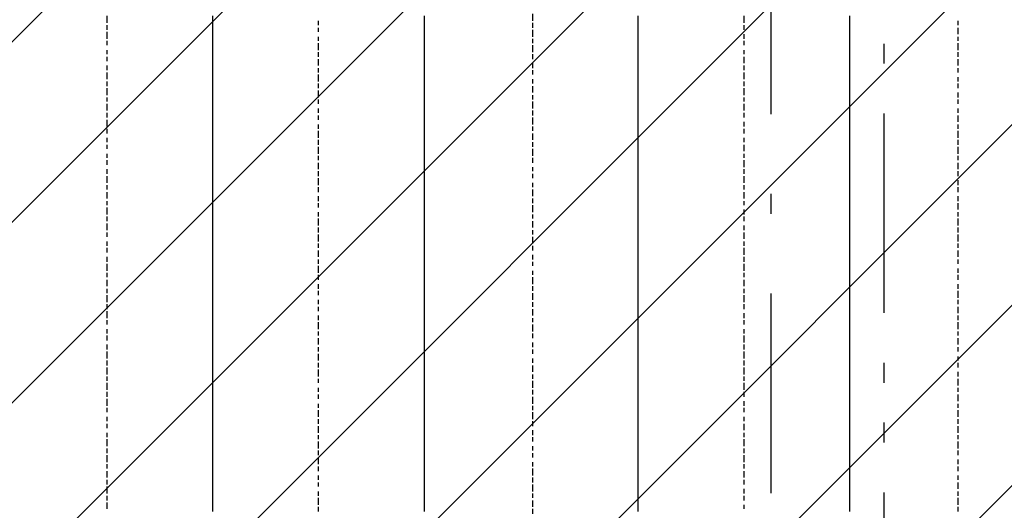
# Model space of a CAD drawing. Extents: x 997 to 109698, y 921 to 94021.
# Tile 595 of 656: x 25072 to 26924, y 53951 to 54874. Entities that reach past the tile are written whole.
import ezdxf

# ---------------------------------------------------------------- set-up
doc = ezdxf.new("R2010")
doc.units = 0
doc.header["$MEASUREMENT"] = 0
for name, color, linetype in [('12', 7, 'CONTINUOUS'), ('28', 7, 'CONTINUOUS'), ('40', 7, 'CONTINUOUS')]:
    doc.layers.add(name, color=color, linetype=linetype)

msp = doc.modelspace()

# ---------------------------------------------------------------- linework, layer by layer
at = {"layer": '12', "color": 1}
for p, q in [((25236.630503, 54867.563401), (25236.630503, 54880.563401)), ((25634.630503, 54863.563401), (25634.630503, 54871.563401)), ((26037.630503, 54871.563401), (26037.630503, 54884.563401)), ((26037.630503, 54858.563401), (26037.630503, 54867.563401)), ((26434.630503, 54867.563401), (26434.630503, 54880.563401)), ((26837.630503, 54863.563401), (26837.630503, 54871.563401)), ((25236.630503, 54854.563401), (25236.630503, 54863.563401)), ((25236.630503, 54837.563401), (25236.630503, 54850.563401)), ((25634.630503, 54850.563401), (25634.630503, 54858.563401)), ((26037.630503, 54841.563401), (26037.630503, 54854.563401)), ((26434.630503, 54854.563401), (26434.630503, 54863.563401)), ((26837.630503, 54846.563401), (26837.630503, 54858.563401)), ((25236.630503, 54825.563401), (25236.630503, 54833.563401)), ((25634.630503, 54833.563401), (25634.630503, 54841.563401)), ((26037.630503, 54829.563401), (26037.630503, 54837.563401)), ((26434.630503, 54837.563401), (26434.630503, 54846.563401)), ((26434.630503, 54825.563401), (26434.630503, 54833.563401)), ((26837.630503, 54833.563401), (26837.630503, 54841.563401)), ((25236.630503, 54808.563401), (25236.630503, 54816.563401)), ((25634.630503, 54816.563401), (25634.630503, 54829.563401)), ((25634.630503, 54803.563401), (25634.630503, 54812.563401)), ((26037.630503, 54812.563401), (26037.630503, 54825.563401)), ((26434.630503, 54808.563401), (26434.630503, 54816.563401)), ((26837.630503, 54816.563401), (26837.630503, 54829.563401)), ((26837.630503, 54803.563401), (26837.630503, 54812.563401)), ((25236.630503, 54795.563401), (25236.630503, 54803.563401)), ((25634.630503, 54787.563401), (25634.630503, 54799.563401)), ((26037.630503, 54799.563401), (26037.630503, 54808.563401)), ((26434.630503, 54791.563401), (26434.630503, 54803.563401)), ((26837.630503, 54787.563401), (26837.630503, 54799.563401)), ((25236.630503, 54778.563401), (25236.630503, 54787.563401)), ((25634.630503, 54774.563401), (25634.630503, 54782.563401)), ((26037.630503, 54782.563401), (26037.630503, 54791.563401)), ((26037.630503, 54770.563401), (26037.630503, 54778.563401)), ((26434.630503, 54778.563401), (26434.630503, 54787.563401)), ((26837.630503, 54774.563401), (26837.630503, 54782.563401)), ((25236.630503, 54761.563401), (25236.630503, 54774.563401)), ((25236.630503, 54748.563401), (25236.630503, 54757.563401)), ((25634.630503, 54757.563401), (25634.630503, 54770.563401)), ((26037.630503, 54753.563401), (26037.630503, 54761.563401)), ((26434.630503, 54761.563401), (26434.630503, 54774.563401)), ((26434.630503, 54748.563401), (26434.630503, 54757.563401)), ((26837.630503, 54757.563401), (26837.630503, 54765.563401)), ((25236.630503, 54731.563401), (25236.630503, 54744.563401)), ((25634.630503, 54744.563401), (25634.630503, 54753.563401)), ((25634.630503, 54727.563401), (25634.630503, 54740.563401)), ((26037.630503, 54736.563401), (26037.630503, 54748.563401)), ((26434.630503, 54731.563401), (26434.630503, 54744.563401)), ((26837.630503, 54744.563401), (26837.630503, 54753.563401)), ((25236.630503, 54719.563401), (25236.630503, 54727.563401)), ((25634.630503, 54715.563401), (25634.630503, 54723.563401)), ((26037.630503, 54723.563401), (26037.630503, 54731.563401)), ((26037.630503, 54706.563401), (26037.630503, 54719.563401)), ((26434.630503, 54719.563401), (26434.630503, 54727.563401)), ((26837.630503, 54727.563401), (26837.630503, 54736.563401)), ((26837.630503, 54715.563401), (26837.630503, 54723.563401)), ((25236.630503, 54702.563401), (25236.630503, 54715.563401)), ((25634.630503, 54698.563401), (25634.630503, 54706.563401)), ((26037.630503, 54693.563401), (26037.630503, 54702.563401)), ((26434.630503, 54702.563401), (26434.630503, 54715.563401)), ((26837.630503, 54698.563401), (26837.630503, 54706.563401)), ((25236.630503, 54689.563401), (25236.630503, 54698.563401)), ((25236.630503, 54672.563401), (25236.630503, 54685.563401)), ((25634.630503, 54685.563401), (25634.630503, 54693.563401)), ((26037.630503, 54676.563401), (26037.630503, 54689.563401)), ((26434.630503, 54689.563401), (26434.630503, 54698.563401)), ((26837.630503, 54681.563401), (26837.630503, 54693.563401)), ((25236.630503, 54659.563401), (25236.630503, 54668.563401)), ((25634.630503, 54668.563401), (25634.630503, 54676.563401)), ((25634.630503, 54651.563401), (25634.630503, 54664.563401)), ((26037.630503, 54664.563401), (26037.630503, 54672.563401)), ((26434.630503, 54672.563401), (26434.630503, 54681.563401)), ((26434.630503, 54659.563401), (26434.630503, 54668.563401)), ((26837.630503, 54668.563401), (26837.630503, 54676.563401)), ((26837.630503, 54651.563401), (26837.630503, 54664.563401)), ((25236.630503, 54643.563401), (25236.630503, 54651.563401)), ((25634.630503, 54638.563401), (25634.630503, 54647.563401)), ((26037.630503, 54647.563401), (26037.630503, 54659.563401)), ((26434.630503, 54643.563401), (26434.630503, 54651.563401)), ((26837.630503, 54638.563401), (26837.630503, 54647.563401)), ((25236.630503, 54630.563401), (25236.630503, 54638.563401)), ((25634.630503, 54621.563401), (25634.630503, 54634.563401)), ((26037.630503, 54634.563401), (26037.630503, 54643.563401)), ((26037.630503, 54617.563401), (26037.630503, 54630.563401)), ((26434.630503, 54626.563401), (26434.630503, 54638.563401)), ((26837.630503, 54621.563401), (26837.630503, 54634.563401)), ((25236.630503, 54613.563401), (25236.630503, 54621.563401)), ((25236.630503, 54600.563401), (25236.630503, 54609.563401)), ((25634.630503, 54609.563401), (25634.630503, 54617.563401)), ((26037.630503, 54604.563401), (26037.630503, 54613.563401)), ((26434.630503, 54613.563401), (26434.630503, 54621.563401)), ((26434.630503, 54596.563401), (26434.630503, 54609.563401)), ((26837.630503, 54609.563401), (26837.630503, 54617.563401)), ((25236.630503, 54583.563401), (25236.630503, 54592.563401)), ((25634.630503, 54592.563401), (25634.630503, 54604.563401)), ((26037.630503, 54588.563401), (26037.630503, 54596.563401)), ((26434.630503, 54583.563401), (26434.630503, 54592.563401)), ((26837.630503, 54592.563401), (26837.630503, 54604.563401)), ((25236.630503, 54566.563401), (25236.630503, 54579.563401)), ((25634.630503, 54579.563401), (25634.630503, 54588.563401)), ((25634.630503, 54562.563401), (25634.630503, 54575.563401)), ((26037.630503, 54575.563401), (26037.630503, 54583.563401)), ((26434.630503, 54566.563401), (26434.630503, 54579.563401)), ((26837.630503, 54579.563401), (26837.630503, 54588.563401)), ((26837.630503, 54562.563401), (26837.630503, 54571.563401)), ((25236.630503, 54554.563401), (25236.630503, 54562.563401)), ((25634.630503, 54549.563401), (25634.630503, 54558.563401)), ((26037.630503, 54558.563401), (26037.630503, 54566.563401)), ((26037.630503, 54541.563401), (26037.630503, 54554.563401)), ((26434.630503, 54554.563401), (26434.630503, 54562.563401)), ((26837.630503, 54549.563401), (26837.630503, 54558.563401)), ((25236.630503, 54537.563401), (25236.630503, 54549.563401)), ((25634.630503, 54532.563401), (25634.630503, 54541.563401)), ((26037.630503, 54528.563401), (26037.630503, 54537.563401)), ((26434.630503, 54537.563401), (26434.630503, 54549.563401)), ((26837.630503, 54532.563401), (26837.630503, 54541.563401)), ((25236.630503, 54524.563401), (25236.630503, 54532.563401)), ((25236.630503, 54507.563401), (25236.630503, 54520.563401)), ((25634.630503, 54520.563401), (25634.630503, 54528.563401)), ((26037.630503, 54511.563401), (26037.630503, 54524.563401)), ((26434.630503, 54524.563401), (26434.630503, 54532.563401)), ((26434.630503, 54507.563401), (26434.630503, 54516.563401)), ((26837.630503, 54516.563401), (26837.630503, 54528.563401)), ((25236.630503, 54494.563401), (25236.630503, 54503.563401)), ((25634.630503, 54503.563401), (25634.630503, 54511.563401)), ((25634.630503, 54486.563401), (25634.630503, 54499.563401)), ((26037.630503, 54499.563401), (26037.630503, 54507.563401)), ((26434.630503, 54494.563401), (26434.630503, 54503.563401)), ((26837.630503, 54503.563401), (26837.630503, 54511.563401)), ((26837.630503, 54486.563401), (26837.630503, 54499.563401)), ((25236.630503, 54477.563401), (25236.630503, 54490.563401)), ((25634.630503, 54473.563401), (25634.630503, 54482.563401)), ((26037.630503, 54482.563401), (26037.630503, 54494.563401)), ((26434.630503, 54477.563401), (26434.630503, 54486.563401)), ((26837.630503, 54473.563401), (26837.630503, 54482.563401)), ((25236.630503, 54465.563401), (25236.630503, 54473.563401)), ((25634.630503, 54456.563401), (25634.630503, 54469.563401)), ((26037.630503, 54469.563401), (26037.630503, 54477.563401)), ((26037.630503, 54452.563401), (26037.630503, 54465.563401)), ((26434.630503, 54461.563401), (26434.630503, 54473.563401)), ((26837.630503, 54456.563401), (26837.630503, 54469.563401)), ((25236.630503, 54448.563401), (25236.630503, 54456.563401)), ((25236.630503, 54435.563401), (25236.630503, 54444.563401)), ((25634.630503, 54444.563401), (25634.630503, 54452.563401)), ((26037.630503, 54439.563401), (26037.630503, 54448.563401)), ((26434.630503, 54448.563401), (26434.630503, 54456.563401)), ((26434.630503, 54431.563401), (26434.630503, 54444.563401)), ((26837.630503, 54444.563401), (26837.630503, 54452.563401)), ((25236.630503, 54418.563401), (25236.630503, 54427.563401)), ((25634.630503, 54427.563401), (25634.630503, 54439.563401)), ((26037.630503, 54422.563401), (26037.630503, 54431.563401)), ((26434.630503, 54418.563401), (26434.630503, 54427.563401)), ((26837.630503, 54427.563401), (26837.630503, 54439.563401)), ((25236.630503, 54401.563401), (25236.630503, 54414.563401)), ((25634.630503, 54414.563401), (25634.630503, 54422.563401)), ((25634.630503, 54397.563401), (25634.630503, 54410.563401)), ((26037.630503, 54410.563401), (26037.630503, 54418.563401)), ((26434.630503, 54401.563401), (26434.630503, 54414.563401)), ((26837.630503, 54414.563401), (26837.630503, 54422.563401)), ((26837.630503, 54397.563401), (26837.630503, 54405.563401)), ((25236.630503, 54389.563401), (25236.630503, 54397.563401)), ((25634.630503, 54384.563401), (25634.630503, 54393.563401)), ((26037.630503, 54393.563401), (26037.630503, 54401.563401)), ((26037.630503, 54376.563401), (26037.630503, 54389.563401)), ((26434.630503, 54389.563401), (26434.630503, 54397.563401)), ((26837.630503, 54384.563401), (26837.630503, 54393.563401)), ((25236.630503, 54372.563401), (25236.630503, 54384.563401)), ((25236.630503, 54359.563401), (25236.630503, 54367.563401)), ((25634.630503, 54367.563401), (25634.630503, 54376.563401)), ((26037.630503, 54363.563401), (26037.630503, 54372.563401)), ((26434.630503, 54372.563401), (26434.630503, 54384.563401)), ((26434.630503, 54359.563401), (26434.630503, 54367.563401)), ((26837.630503, 54367.563401), (26837.630503, 54376.563401)), ((25236.630503, 54342.563401), (25236.630503, 54355.563401)), ((25634.630503, 54355.563401), (25634.630503, 54363.563401)), ((26037.630503, 54346.563401), (26037.630503, 54359.563401)), ((26434.630503, 54342.563401), (26434.630503, 54355.563401)), ((26837.630503, 54350.563401), (26837.630503, 54363.563401)), ((25236.630503, 54329.563401), (25236.630503, 54338.563401)), ((25634.630503, 54338.563401), (25634.630503, 54346.563401)), ((25634.630503, 54325.563401), (25634.630503, 54333.563401)), ((26037.630503, 54333.563401), (26037.630503, 54342.563401)), ((26434.630503, 54329.563401), (26434.630503, 54338.563401)), ((26837.630503, 54338.563401), (26837.630503, 54346.563401)), ((26837.630503, 54321.563401), (26837.630503, 54333.563401)), ((25236.630503, 54312.563401), (25236.630503, 54325.563401)), ((25634.630503, 54308.563401), (25634.630503, 54317.563401)), ((26037.630503, 54317.563401), (26037.630503, 54329.563401)), ((26037.630503, 54304.563401), (26037.630503, 54312.563401)), ((26434.630503, 54312.563401), (26434.630503, 54321.563401)), ((26837.630503, 54308.563401), (26837.630503, 54317.563401)), ((25236.630503, 54300.563401), (25236.630503, 54308.563401)), ((25634.630503, 54291.563401), (25634.630503, 54304.563401)), ((26037.630503, 54287.563401), (26037.630503, 54300.563401)), ((26434.630503, 54300.563401), (26434.630503, 54308.563401)), ((26837.630503, 54291.563401), (26837.630503, 54304.563401)), ((25236.630503, 54283.563401), (25236.630503, 54291.563401)), ((25236.630503, 54270.563401), (25236.630503, 54279.563401)), ((25634.630503, 54279.563401), (25634.630503, 54287.563401)), ((26037.630503, 54274.563401), (26037.630503, 54283.563401)), ((26434.630503, 54283.563401), (26434.630503, 54291.563401)), ((26434.630503, 54266.563401), (26434.630503, 54279.563401)), ((26837.630503, 54279.563401), (26837.630503, 54287.563401)), ((25236.630503, 54253.563401), (25236.630503, 54262.563401)), ((25634.630503, 54262.563401), (25634.630503, 54274.563401)), ((25634.630503, 54249.563401), (25634.630503, 54257.563401)), ((26037.630503, 54257.563401), (26037.630503, 54266.563401)), ((26434.630503, 54253.563401), (26434.630503, 54262.563401)), ((26837.630503, 54262.563401), (26837.630503, 54274.563401)), ((26837.630503, 54249.563401), (26837.630503, 54257.563401)), ((25236.630503, 54236.563401), (25236.630503, 54249.563401)), ((25634.630503, 54232.563401), (25634.630503, 54245.563401)), ((26037.630503, 54245.563401), (26037.630503, 54253.563401)), ((26434.630503, 54236.563401), (26434.630503, 54249.563401)), ((26837.630503, 54232.563401), (26837.630503, 54240.563401)), ((25236.630503, 54223.563401), (25236.630503, 54232.563401)), ((25236.630503, 54206.563401), (25236.630503, 54219.563401)), ((25634.630503, 54219.563401), (25634.630503, 54228.563401)), ((26037.630503, 54228.563401), (26037.630503, 54236.563401)), ((26037.630503, 54211.563401), (26037.630503, 54223.563401)), ((26434.630503, 54223.563401), (26434.630503, 54232.563401)), ((26434.630503, 54206.563401), (26434.630503, 54219.563401)), ((26837.630503, 54219.563401), (26837.630503, 54228.563401)), ((25236.630503, 54194.563401), (25236.630503, 54202.563401)), ((25634.630503, 54202.563401), (25634.630503, 54215.563401)), ((26037.630503, 54198.563401), (26037.630503, 54206.563401)), ((26434.630503, 54194.563401), (26434.630503, 54202.563401)), ((26837.630503, 54202.563401), (26837.630503, 54211.563401)), ((25236.630503, 54177.563401), (25236.630503, 54190.563401)), ((25634.630503, 54190.563401), (25634.630503, 54198.563401)), ((26037.630503, 54181.563401), (26037.630503, 54194.563401)), ((26434.630503, 54177.563401), (26434.630503, 54190.563401)), ((26837.630503, 54185.563401), (26837.630503, 54198.563401)), ((25236.630503, 54164.563401), (25236.630503, 54173.563401)), ((25634.630503, 54173.563401), (25634.630503, 54181.563401)), ((25634.630503, 54160.563401), (25634.630503, 54168.563401)), ((26037.630503, 54168.563401), (26037.630503, 54177.563401)), ((26037.630503, 54151.563401), (26037.630503, 54164.563401)), ((26434.630503, 54164.563401), (26434.630503, 54173.563401)), ((26837.630503, 54173.563401), (26837.630503, 54181.563401)), ((26837.630503, 54156.563401), (26837.630503, 54168.563401)), ((25236.630503, 54147.563401), (25236.630503, 54160.563401)), ((25634.630503, 54143.563401), (25634.630503, 54151.563401)), ((26037.630503, 54139.563401), (26037.630503, 54147.563401)), ((26434.630503, 54147.563401), (26434.630503, 54156.563401)), ((26837.630503, 54143.563401), (26837.630503, 54151.563401)), ((25236.630503, 54135.563401), (25236.630503, 54143.563401)), ((25634.630503, 54126.563401), (25634.630503, 54139.563401)), ((26037.630503, 54122.563401), (26037.630503, 54135.563401)), ((26434.630503, 54135.563401), (26434.630503, 54143.563401)), ((26837.630503, 54126.563401), (26837.630503, 54139.563401)), ((25236.630503, 54118.563401), (25236.630503, 54126.563401)), ((25236.630503, 54105.563401), (25236.630503, 54113.563401)), ((25634.630503, 54113.563401), (25634.630503, 54122.563401)), ((25634.630503, 54096.563401), (25634.630503, 54109.563401)), ((26037.630503, 54109.563401), (26037.630503, 54118.563401)), ((26434.630503, 54118.563401), (26434.630503, 54126.563401)), ((26434.630503, 54101.563401), (26434.630503, 54113.563401)), ((26837.630503, 54113.563401), (26837.630503, 54122.563401)), ((26837.630503, 54096.563401), (26837.630503, 54109.563401)), ((25236.630503, 54088.563401), (25236.630503, 54096.563401)), ((25634.630503, 54084.563401), (25634.630503, 54092.563401)), ((26037.630503, 54092.563401), (26037.630503, 54101.563401)), ((26434.630503, 54088.563401), (26434.630503, 54096.563401)), ((26837.630503, 54084.563401), (26837.630503, 54092.563401)), ((25236.630503, 54071.563401), (25236.630503, 54084.563401)), ((25634.630503, 54067.563401), (25634.630503, 54080.563401)), ((26037.630503, 54080.563401), (26037.630503, 54088.563401)), ((26037.630503, 54063.563401), (26037.630503, 54071.563401)), ((26434.630503, 54071.563401), (26434.630503, 54084.563401)), ((26837.630503, 54067.563401), (26837.630503, 54080.563401)), ((25236.630503, 54058.563401), (25236.630503, 54067.563401)), ((25236.630503, 54041.563401), (25236.630503, 54054.563401)), ((25634.630503, 54054.563401), (25634.630503, 54063.563401)), ((26037.630503, 54050.563401), (26037.630503, 54058.563401)), ((26434.630503, 54058.563401), (26434.630503, 54067.563401)), ((26434.630503, 54041.563401), (26434.630503, 54054.563401)), ((26837.630503, 54054.563401), (26837.630503, 54063.563401)), ((25236.630503, 54029.563401), (25236.630503, 54037.563401)), ((25634.630503, 54037.563401), (25634.630503, 54050.563401)), ((26037.630503, 54033.563401), (26037.630503, 54041.563401)), ((26434.630503, 54029.563401), (26434.630503, 54037.563401)), ((26837.630503, 54037.563401), (26837.630503, 54046.563401)), ((25236.630503, 54012.563401), (25236.630503, 54024.563401)), ((25634.630503, 54024.563401), (25634.630503, 54033.563401)), ((25634.630503, 54008.563401), (25634.630503, 54016.563401)), ((26037.630503, 54016.563401), (26037.630503, 54029.563401)), ((26434.630503, 54012.563401), (26434.630503, 54024.563401)), ((26837.630503, 54024.563401), (26837.630503, 54033.563401)), ((26837.630503, 54008.563401), (26837.630503, 54016.563401)), ((25236.630503, 53999.563401), (25236.630503, 54008.563401)), ((25634.630503, 53995.563401), (25634.630503, 54003.563401)), ((26037.630503, 54003.563401), (26037.630503, 54012.563401)), ((26037.630503, 53986.563401), (26037.630503, 53999.563401)), ((26434.630503, 53999.563401), (26434.630503, 54008.563401)), ((26837.630503, 53991.563401), (26837.630503, 54003.563401)), ((25236.630503, 53982.563401), (25236.630503, 53995.563401)), ((25236.630503, 53969.563401), (25236.630503, 53978.563401)), ((25634.630503, 53978.563401), (25634.630503, 53986.563401)), ((26037.630503, 53974.563401), (26037.630503, 53982.563401)), ((26434.630503, 53982.563401), (26434.630503, 53991.563401)), ((26434.630503, 53969.563401), (26434.630503, 53978.563401)), ((26837.630503, 53978.563401), (26837.630503, 53986.563401)), ((25236.630503, 53953.563401), (25236.630503, 53965.563401)), ((25634.630503, 53961.563401), (25634.630503, 53974.563401)), ((26037.630503, 53957.563401), (26037.630503, 53969.563401)), ((26434.630503, 53953.563401), (26434.630503, 53961.563401)), ((26837.630503, 53961.563401), (26837.630503, 53974.563401)), ((25634.630503, 53948.563401), (25634.630503, 53957.563401)), ((26037.630503, 53944.563401), (26037.630503, 53953.563401)), ((26837.630503, 53948.563401), (26837.630503, 53957.563401))]:
    msp.add_line(p, q, dxfattribs=at)
at = {"layer": '12', "color": 5}
for p, q in [((25435.630503, 54867.563401), (25435.630503, 54880.563401)), ((25435.630503, 54858.563401), (25435.630503, 54867.563401)), ((25833.630503, 54867.563401), (25833.630503, 54880.563401)), ((25833.630503, 54858.563401), (25833.630503, 54867.563401)), ((26235.630503, 54867.563401), (26235.630503, 54880.563401)), ((26235.630503, 54858.563401), (26235.630503, 54867.563401)), ((26633.630503, 54867.563401), (26633.630503, 54880.563401)), ((26633.630503, 54858.563401), (26633.630503, 54867.563401)), ((25435.630503, 54850.563401), (25435.630503, 54858.563401)), ((25435.630503, 54837.563401), (25435.630503, 54850.563401)), ((25833.630503, 54846.563401), (25833.630503, 54858.563401)), ((26235.630503, 54846.563401), (26235.630503, 54858.563401)), ((26633.630503, 54846.563401), (26633.630503, 54858.563401)), ((25435.630503, 54829.563401), (25435.630503, 54837.563401)), ((25833.630503, 54837.563401), (25833.630503, 54846.563401)), ((25833.630503, 54829.563401), (25833.630503, 54837.563401)), ((26235.630503, 54837.563401), (26235.630503, 54846.563401)), ((26235.630503, 54829.563401), (26235.630503, 54837.563401)), ((26633.630503, 54837.563401), (26633.630503, 54846.563401)), ((26633.630503, 54829.563401), (26633.630503, 54837.563401)), ((25435.630503, 54816.563401), (25435.630503, 54829.563401)), ((25435.630503, 54808.563401), (25435.630503, 54816.563401)), ((25833.630503, 54816.563401), (25833.630503, 54829.563401)), ((25833.630503, 54808.563401), (25833.630503, 54816.563401)), ((26235.630503, 54816.563401), (26235.630503, 54829.563401)), ((26235.630503, 54808.563401), (26235.630503, 54816.563401)), ((26633.630503, 54816.563401), (26633.630503, 54829.563401)), ((26633.630503, 54808.563401), (26633.630503, 54816.563401)), ((25435.630503, 54799.563401), (25435.630503, 54808.563401)), ((25435.630503, 54787.563401), (25435.630503, 54799.563401)), ((25833.630503, 54799.563401), (25833.630503, 54808.563401)), ((25833.630503, 54787.563401), (25833.630503, 54799.563401)), ((26235.630503, 54799.563401), (26235.630503, 54808.563401)), ((26235.630503, 54787.563401), (26235.630503, 54799.563401)), ((26633.630503, 54799.563401), (26633.630503, 54808.563401)), ((26633.630503, 54787.563401), (26633.630503, 54799.563401)), ((25435.630503, 54778.563401), (25435.630503, 54787.563401)), ((25435.630503, 54770.563401), (25435.630503, 54778.563401)), ((25833.630503, 54778.563401), (25833.630503, 54787.563401)), ((25833.630503, 54770.563401), (25833.630503, 54778.563401)), ((26235.630503, 54778.563401), (26235.630503, 54787.563401)), ((26235.630503, 54770.563401), (26235.630503, 54778.563401)), ((26633.630503, 54778.563401), (26633.630503, 54787.563401)), ((26633.630503, 54770.563401), (26633.630503, 54778.563401)), ((25435.630503, 54757.563401), (25435.630503, 54770.563401)), ((25435.630503, 54748.563401), (25435.630503, 54757.563401)), ((25833.630503, 54757.563401), (25833.630503, 54770.563401)), ((25833.630503, 54748.563401), (25833.630503, 54757.563401)), ((26235.630503, 54757.563401), (26235.630503, 54770.563401)), ((26235.630503, 54748.563401), (26235.630503, 54757.563401)), ((26633.630503, 54757.563401), (26633.630503, 54770.563401)), ((26633.630503, 54748.563401), (26633.630503, 54757.563401)), ((25435.630503, 54740.563401), (25435.630503, 54748.563401)), ((25435.630503, 54727.563401), (25435.630503, 54740.563401)), ((25833.630503, 54740.563401), (25833.630503, 54748.563401)), ((25833.630503, 54727.563401), (25833.630503, 54740.563401)), ((26235.630503, 54736.563401), (26235.630503, 54748.563401)), ((26633.630503, 54736.563401), (26633.630503, 54748.563401)), ((25435.630503, 54719.563401), (25435.630503, 54727.563401)), ((25435.630503, 54706.563401), (25435.630503, 54719.563401)), ((25833.630503, 54719.563401), (25833.630503, 54727.563401)), ((25833.630503, 54706.563401), (25833.630503, 54719.563401)), ((26235.630503, 54727.563401), (26235.630503, 54736.563401)), ((26235.630503, 54719.563401), (26235.630503, 54727.563401)), ((26235.630503, 54706.563401), (26235.630503, 54719.563401)), ((26633.630503, 54727.563401), (26633.630503, 54736.563401)), ((26633.630503, 54719.563401), (26633.630503, 54727.563401)), ((26633.630503, 54706.563401), (26633.630503, 54719.563401)), ((25435.630503, 54698.563401), (25435.630503, 54706.563401)), ((25833.630503, 54698.563401), (25833.630503, 54706.563401)), ((26235.630503, 54698.563401), (26235.630503, 54706.563401)), ((26633.630503, 54698.563401), (26633.630503, 54706.563401)), ((25435.630503, 54689.563401), (25435.630503, 54698.563401)), ((25435.630503, 54676.563401), (25435.630503, 54689.563401)), ((25833.630503, 54689.563401), (25833.630503, 54698.563401)), ((25833.630503, 54676.563401), (25833.630503, 54689.563401)), ((26235.630503, 54689.563401), (26235.630503, 54698.563401)), ((26235.630503, 54676.563401), (26235.630503, 54689.563401)), ((26633.630503, 54689.563401), (26633.630503, 54698.563401)), ((26633.630503, 54676.563401), (26633.630503, 54689.563401)), ((25435.630503, 54668.563401), (25435.630503, 54676.563401)), ((25435.630503, 54659.563401), (25435.630503, 54668.563401)), ((25833.630503, 54668.563401), (25833.630503, 54676.563401)), ((25833.630503, 54659.563401), (25833.630503, 54668.563401)), ((26235.630503, 54668.563401), (26235.630503, 54676.563401)), ((26235.630503, 54659.563401), (26235.630503, 54668.563401)), ((26633.630503, 54668.563401), (26633.630503, 54676.563401)), ((26633.630503, 54659.563401), (26633.630503, 54668.563401)), ((25435.630503, 54647.563401), (25435.630503, 54659.563401)), ((25435.630503, 54638.563401), (25435.630503, 54647.563401)), ((25833.630503, 54647.563401), (25833.630503, 54659.563401)), ((25833.630503, 54638.563401), (25833.630503, 54647.563401)), ((26235.630503, 54647.563401), (26235.630503, 54659.563401)), ((26235.630503, 54638.563401), (26235.630503, 54647.563401)), ((26633.630503, 54647.563401), (26633.630503, 54659.563401)), ((26633.630503, 54638.563401), (26633.630503, 54647.563401)), ((25435.630503, 54630.563401), (25435.630503, 54638.563401)), ((25435.630503, 54617.563401), (25435.630503, 54630.563401)), ((25833.630503, 54630.563401), (25833.630503, 54638.563401)), ((25833.630503, 54617.563401), (25833.630503, 54630.563401)), ((26235.630503, 54626.563401), (26235.630503, 54638.563401)), ((26633.630503, 54626.563401), (26633.630503, 54638.563401)), ((25435.630503, 54609.563401), (25435.630503, 54617.563401)), ((25435.630503, 54596.563401), (25435.630503, 54609.563401)), ((25833.630503, 54609.563401), (25833.630503, 54617.563401)), ((25833.630503, 54596.563401), (25833.630503, 54609.563401)), ((26235.630503, 54617.563401), (26235.630503, 54626.563401)), ((26235.630503, 54609.563401), (26235.630503, 54617.563401)), ((26235.630503, 54596.563401), (26235.630503, 54609.563401)), ((26633.630503, 54617.563401), (26633.630503, 54626.563401)), ((26633.630503, 54609.563401), (26633.630503, 54617.563401)), ((26633.630503, 54596.563401), (26633.630503, 54609.563401)), ((25435.630503, 54588.563401), (25435.630503, 54596.563401)), ((25833.630503, 54588.563401), (25833.630503, 54596.563401)), ((26235.630503, 54588.563401), (26235.630503, 54596.563401)), ((26633.630503, 54588.563401), (26633.630503, 54596.563401)), ((25435.630503, 54579.563401), (25435.630503, 54588.563401)), ((25435.630503, 54566.563401), (25435.630503, 54579.563401)), ((25833.630503, 54579.563401), (25833.630503, 54588.563401)), ((25833.630503, 54566.563401), (25833.630503, 54579.563401)), ((26235.630503, 54579.563401), (26235.630503, 54588.563401)), ((26235.630503, 54566.563401), (26235.630503, 54579.563401)), ((26633.630503, 54579.563401), (26633.630503, 54588.563401)), ((26633.630503, 54566.563401), (26633.630503, 54579.563401)), ((25435.630503, 54558.563401), (25435.630503, 54566.563401)), ((25435.630503, 54549.563401), (25435.630503, 54558.563401)), ((25833.630503, 54558.563401), (25833.630503, 54566.563401)), ((25833.630503, 54549.563401), (25833.630503, 54558.563401)), ((26235.630503, 54558.563401), (26235.630503, 54566.563401)), ((26235.630503, 54549.563401), (26235.630503, 54558.563401)), ((26633.630503, 54558.563401), (26633.630503, 54566.563401)), ((26633.630503, 54549.563401), (26633.630503, 54558.563401)), ((25435.630503, 54537.563401), (25435.630503, 54549.563401)), ((25435.630503, 54528.563401), (25435.630503, 54537.563401)), ((25833.630503, 54537.563401), (25833.630503, 54549.563401)), ((25833.630503, 54528.563401), (25833.630503, 54537.563401)), ((26235.630503, 54537.563401), (26235.630503, 54549.563401)), ((26235.630503, 54528.563401), (26235.630503, 54537.563401)), ((26633.630503, 54537.563401), (26633.630503, 54549.563401)), ((26633.630503, 54528.563401), (26633.630503, 54537.563401)), ((25435.630503, 54520.563401), (25435.630503, 54528.563401)), ((25435.630503, 54507.563401), (25435.630503, 54520.563401)), ((25833.630503, 54520.563401), (25833.630503, 54528.563401)), ((25833.630503, 54507.563401), (25833.630503, 54520.563401)), ((26235.630503, 54520.563401), (26235.630503, 54528.563401)), ((26235.630503, 54507.563401), (26235.630503, 54520.563401)), ((26633.630503, 54516.563401), (26633.630503, 54528.563401)), ((26633.630503, 54507.563401), (26633.630503, 54516.563401)), ((25435.630503, 54499.563401), (25435.630503, 54507.563401)), ((25435.630503, 54486.563401), (25435.630503, 54499.563401)), ((25833.630503, 54499.563401), (25833.630503, 54507.563401)), ((25833.630503, 54486.563401), (25833.630503, 54499.563401)), ((26235.630503, 54499.563401), (26235.630503, 54507.563401)), ((26235.630503, 54486.563401), (26235.630503, 54499.563401)), ((26633.630503, 54499.563401), (26633.630503, 54507.563401)), ((26633.630503, 54486.563401), (26633.630503, 54499.563401)), ((25435.630503, 54477.563401), (25435.630503, 54486.563401)), ((25833.630503, 54477.563401), (25833.630503, 54486.563401)), ((26235.630503, 54477.563401), (26235.630503, 54486.563401)), ((26633.630503, 54477.563401), (26633.630503, 54486.563401)), ((25435.630503, 54469.563401), (25435.630503, 54477.563401)), ((25435.630503, 54456.563401), (25435.630503, 54469.563401)), ((25833.630503, 54469.563401), (25833.630503, 54477.563401)), ((25833.630503, 54456.563401), (25833.630503, 54469.563401)), ((26235.630503, 54469.563401), (26235.630503, 54477.563401)), ((26235.630503, 54456.563401), (26235.630503, 54469.563401)), ((26633.630503, 54469.563401), (26633.630503, 54477.563401)), ((26633.630503, 54456.563401), (26633.630503, 54469.563401)), ((25435.630503, 54448.563401), (25435.630503, 54456.563401)), ((25435.630503, 54439.563401), (25435.630503, 54448.563401)), ((25833.630503, 54448.563401), (25833.630503, 54456.563401)), ((25833.630503, 54439.563401), (25833.630503, 54448.563401)), ((26235.630503, 54448.563401), (26235.630503, 54456.563401)), ((26235.630503, 54439.563401), (26235.630503, 54448.563401)), ((26633.630503, 54448.563401), (26633.630503, 54456.563401)), ((26633.630503, 54439.563401), (26633.630503, 54448.563401)), ((25435.630503, 54427.563401), (25435.630503, 54439.563401)), ((25435.630503, 54418.563401), (25435.630503, 54427.563401)), ((25833.630503, 54427.563401), (25833.630503, 54439.563401)), ((25833.630503, 54418.563401), (25833.630503, 54427.563401)), ((26235.630503, 54427.563401), (26235.630503, 54439.563401)), ((26235.630503, 54418.563401), (26235.630503, 54427.563401)), ((26633.630503, 54427.563401), (26633.630503, 54439.563401)), ((26633.630503, 54418.563401), (26633.630503, 54427.563401)), ((25435.630503, 54410.563401), (25435.630503, 54418.563401)), ((25435.630503, 54397.563401), (25435.630503, 54410.563401)), ((25833.630503, 54410.563401), (25833.630503, 54418.563401)), ((25833.630503, 54397.563401), (25833.630503, 54410.563401)), ((26235.630503, 54410.563401), (26235.630503, 54418.563401)), ((26235.630503, 54397.563401), (26235.630503, 54410.563401)), ((26633.630503, 54405.563401), (26633.630503, 54418.563401)), ((26633.630503, 54397.563401), (26633.630503, 54405.563401)), ((25435.630503, 54389.563401), (25435.630503, 54397.563401)), ((25435.630503, 54380.563401), (25435.630503, 54389.563401)), ((25833.630503, 54389.563401), (25833.630503, 54397.563401)), ((25833.630503, 54376.563401), (25833.630503, 54389.563401)), ((26235.630503, 54389.563401), (26235.630503, 54397.563401)), ((26235.630503, 54376.563401), (26235.630503, 54389.563401)), ((26633.630503, 54389.563401), (26633.630503, 54397.563401)), ((26633.630503, 54376.563401), (26633.630503, 54389.563401)), ((25435.630503, 54367.563401), (25435.630503, 54380.563401)), ((25435.630503, 54359.563401), (25435.630503, 54367.563401)), ((25833.630503, 54367.563401), (25833.630503, 54376.563401)), ((25833.630503, 54359.563401), (25833.630503, 54367.563401)), ((26235.630503, 54367.563401), (26235.630503, 54376.563401)), ((26235.630503, 54359.563401), (26235.630503, 54367.563401)), ((26633.630503, 54367.563401), (26633.630503, 54376.563401)), ((26633.630503, 54359.563401), (26633.630503, 54367.563401)), ((25435.630503, 54346.563401), (25435.630503, 54359.563401)), ((25833.630503, 54346.563401), (25833.630503, 54359.563401)), ((26235.630503, 54346.563401), (26235.630503, 54359.563401)), ((26633.630503, 54346.563401), (26633.630503, 54359.563401)), ((25435.630503, 54338.563401), (25435.630503, 54346.563401)), ((25435.630503, 54329.563401), (25435.630503, 54338.563401)), ((25833.630503, 54338.563401), (25833.630503, 54346.563401)), ((25833.630503, 54329.563401), (25833.630503, 54338.563401)), ((26235.630503, 54338.563401), (26235.630503, 54346.563401)), ((26235.630503, 54329.563401), (26235.630503, 54338.563401)), ((26633.630503, 54338.563401), (26633.630503, 54346.563401)), ((26633.630503, 54329.563401), (26633.630503, 54338.563401)), ((25435.630503, 54317.563401), (25435.630503, 54329.563401)), ((25435.630503, 54308.563401), (25435.630503, 54317.563401)), ((25833.630503, 54317.563401), (25833.630503, 54329.563401)), ((25833.630503, 54308.563401), (25833.630503, 54317.563401)), ((26235.630503, 54317.563401), (26235.630503, 54329.563401)), ((26235.630503, 54308.563401), (26235.630503, 54317.563401)), ((26633.630503, 54317.563401), (26633.630503, 54329.563401)), ((26633.630503, 54308.563401), (26633.630503, 54317.563401)), ((25435.630503, 54300.563401), (25435.630503, 54308.563401)), ((25435.630503, 54287.563401), (25435.630503, 54300.563401)), ((25833.630503, 54300.563401), (25833.630503, 54308.563401)), ((25833.630503, 54287.563401), (25833.630503, 54300.563401)), ((26235.630503, 54300.563401), (26235.630503, 54308.563401)), ((26235.630503, 54287.563401), (26235.630503, 54300.563401)), ((26633.630503, 54295.563401), (26633.630503, 54308.563401)), ((26633.630503, 54287.563401), (26633.630503, 54295.563401)), ((25435.630503, 54279.563401), (25435.630503, 54287.563401)), ((25435.630503, 54270.563401), (25435.630503, 54279.563401)), ((25833.630503, 54279.563401), (25833.630503, 54287.563401)), ((25833.630503, 54266.563401), (25833.630503, 54279.563401)), ((26235.630503, 54279.563401), (26235.630503, 54287.563401)), ((26235.630503, 54266.563401), (26235.630503, 54279.563401)), ((26633.630503, 54279.563401), (26633.630503, 54287.563401)), ((26633.630503, 54266.563401), (26633.630503, 54279.563401)), ((25435.630503, 54257.563401), (25435.630503, 54270.563401)), ((25435.630503, 54249.563401), (25435.630503, 54257.563401)), ((25833.630503, 54257.563401), (25833.630503, 54266.563401)), ((25833.630503, 54249.563401), (25833.630503, 54257.563401)), ((26235.630503, 54257.563401), (26235.630503, 54266.563401)), ((26235.630503, 54249.563401), (26235.630503, 54257.563401)), ((26633.630503, 54257.563401), (26633.630503, 54266.563401)), ((26633.630503, 54249.563401), (26633.630503, 54257.563401)), ((25435.630503, 54236.563401), (25435.630503, 54249.563401)), ((25833.630503, 54236.563401), (25833.630503, 54249.563401)), ((26235.630503, 54236.563401), (26235.630503, 54249.563401)), ((26633.630503, 54236.563401), (26633.630503, 54249.563401)), ((25435.630503, 54228.563401), (25435.630503, 54236.563401)), ((25435.630503, 54219.563401), (25435.630503, 54228.563401)), ((25435.630503, 54206.563401), (25435.630503, 54219.563401)), ((25833.630503, 54228.563401), (25833.630503, 54236.563401)), ((25833.630503, 54219.563401), (25833.630503, 54228.563401)), ((25833.630503, 54206.563401), (25833.630503, 54219.563401)), ((26235.630503, 54228.563401), (26235.630503, 54236.563401)), ((26235.630503, 54219.563401), (26235.630503, 54228.563401)), ((26235.630503, 54206.563401), (26235.630503, 54219.563401)), ((26633.630503, 54228.563401), (26633.630503, 54236.563401)), ((26633.630503, 54219.563401), (26633.630503, 54228.563401)), ((26633.630503, 54206.563401), (26633.630503, 54219.563401)), ((25435.630503, 54198.563401), (25435.630503, 54206.563401)), ((25833.630503, 54198.563401), (25833.630503, 54206.563401)), ((26235.630503, 54198.563401), (26235.630503, 54206.563401)), ((26633.630503, 54198.563401), (26633.630503, 54206.563401)), ((25435.630503, 54190.563401), (25435.630503, 54198.563401)), ((25435.630503, 54177.563401), (25435.630503, 54190.563401)), ((25833.630503, 54190.563401), (25833.630503, 54198.563401)), ((25833.630503, 54177.563401), (25833.630503, 54190.563401)), ((26235.630503, 54190.563401), (26235.630503, 54198.563401)), ((26235.630503, 54177.563401), (26235.630503, 54190.563401)), ((26633.630503, 54190.563401), (26633.630503, 54198.563401)), ((26633.630503, 54177.563401), (26633.630503, 54190.563401)), ((25435.630503, 54168.563401), (25435.630503, 54177.563401)), ((25435.630503, 54160.563401), (25435.630503, 54168.563401)), ((25833.630503, 54168.563401), (25833.630503, 54177.563401)), ((25833.630503, 54160.563401), (25833.630503, 54168.563401)), ((26235.630503, 54168.563401), (26235.630503, 54177.563401)), ((26235.630503, 54156.563401), (26235.630503, 54168.563401)), ((26633.630503, 54168.563401), (26633.630503, 54177.563401)), ((26633.630503, 54156.563401), (26633.630503, 54168.563401)), ((25435.630503, 54147.563401), (25435.630503, 54160.563401)), ((25435.630503, 54139.563401), (25435.630503, 54147.563401)), ((25833.630503, 54147.563401), (25833.630503, 54160.563401)), ((25833.630503, 54139.563401), (25833.630503, 54147.563401)), ((26235.630503, 54147.563401), (26235.630503, 54156.563401)), ((26235.630503, 54139.563401), (26235.630503, 54147.563401)), ((26633.630503, 54147.563401), (26633.630503, 54156.563401)), ((26633.630503, 54139.563401), (26633.630503, 54147.563401)), ((25435.630503, 54126.563401), (25435.630503, 54139.563401)), ((25833.630503, 54126.563401), (25833.630503, 54139.563401)), ((26235.630503, 54126.563401), (26235.630503, 54139.563401)), ((26633.630503, 54126.563401), (26633.630503, 54139.563401)), ((25435.630503, 54118.563401), (25435.630503, 54126.563401)), ((25435.630503, 54109.563401), (25435.630503, 54118.563401)), ((25435.630503, 54096.563401), (25435.630503, 54109.563401)), ((25833.630503, 54118.563401), (25833.630503, 54126.563401)), ((25833.630503, 54109.563401), (25833.630503, 54118.563401)), ((25833.630503, 54096.563401), (25833.630503, 54109.563401)), ((26235.630503, 54118.563401), (26235.630503, 54126.563401)), ((26235.630503, 54109.563401), (26235.630503, 54118.563401)), ((26235.630503, 54096.563401), (26235.630503, 54109.563401)), ((26633.630503, 54118.563401), (26633.630503, 54126.563401)), ((26633.630503, 54109.563401), (26633.630503, 54118.563401)), ((26633.630503, 54096.563401), (26633.630503, 54109.563401)), ((25435.630503, 54088.563401), (25435.630503, 54096.563401)), ((25833.630503, 54088.563401), (25833.630503, 54096.563401)), ((26235.630503, 54088.563401), (26235.630503, 54096.563401)), ((26633.630503, 54088.563401), (26633.630503, 54096.563401)), ((25435.630503, 54080.563401), (25435.630503, 54088.563401)), ((25435.630503, 54067.563401), (25435.630503, 54080.563401)), ((25833.630503, 54080.563401), (25833.630503, 54088.563401)), ((25833.630503, 54067.563401), (25833.630503, 54080.563401)), ((26235.630503, 54080.563401), (26235.630503, 54088.563401)), ((26235.630503, 54067.563401), (26235.630503, 54080.563401)), ((26633.630503, 54080.563401), (26633.630503, 54088.563401)), ((26633.630503, 54067.563401), (26633.630503, 54080.563401)), ((25435.630503, 54058.563401), (25435.630503, 54067.563401)), ((25435.630503, 54050.563401), (25435.630503, 54058.563401)), ((25833.630503, 54058.563401), (25833.630503, 54067.563401)), ((25833.630503, 54050.563401), (25833.630503, 54058.563401)), ((26235.630503, 54058.563401), (26235.630503, 54067.563401)), ((26235.630503, 54046.563401), (26235.630503, 54058.563401)), ((26633.630503, 54058.563401), (26633.630503, 54067.563401)), ((26633.630503, 54046.563401), (26633.630503, 54058.563401)), ((25435.630503, 54037.563401), (25435.630503, 54050.563401)), ((25435.630503, 54029.563401), (25435.630503, 54037.563401)), ((25833.630503, 54037.563401), (25833.630503, 54050.563401)), ((25833.630503, 54029.563401), (25833.630503, 54037.563401)), ((26235.630503, 54037.563401), (26235.630503, 54046.563401)), ((26235.630503, 54029.563401), (26235.630503, 54037.563401)), ((26633.630503, 54037.563401), (26633.630503, 54046.563401)), ((26633.630503, 54029.563401), (26633.630503, 54037.563401)), ((25435.630503, 54016.563401), (25435.630503, 54029.563401)), ((25435.630503, 54008.563401), (25435.630503, 54016.563401)), ((25833.630503, 54016.563401), (25833.630503, 54029.563401)), ((25833.630503, 54008.563401), (25833.630503, 54016.563401)), ((26235.630503, 54016.563401), (26235.630503, 54029.563401)), ((26235.630503, 54008.563401), (26235.630503, 54016.563401)), ((26633.630503, 54016.563401), (26633.630503, 54029.563401)), ((26633.630503, 54008.563401), (26633.630503, 54016.563401)), ((25435.630503, 53999.563401), (25435.630503, 54008.563401)), ((25435.630503, 53986.563401), (25435.630503, 53999.563401)), ((25833.630503, 53999.563401), (25833.630503, 54008.563401)), ((25833.630503, 53986.563401), (25833.630503, 53999.563401)), ((26235.630503, 53999.563401), (26235.630503, 54008.563401)), ((26235.630503, 53986.563401), (26235.630503, 53999.563401)), ((26633.630503, 53999.563401), (26633.630503, 54008.563401)), ((26633.630503, 53986.563401), (26633.630503, 53999.563401)), ((25435.630503, 53978.563401), (25435.630503, 53986.563401)), ((25435.630503, 53969.563401), (25435.630503, 53978.563401)), ((25833.630503, 53978.563401), (25833.630503, 53986.563401)), ((25833.630503, 53969.563401), (25833.630503, 53978.563401)), ((26235.630503, 53978.563401), (26235.630503, 53986.563401)), ((26235.630503, 53969.563401), (26235.630503, 53978.563401)), ((26633.630503, 53978.563401), (26633.630503, 53986.563401)), ((26633.630503, 53969.563401), (26633.630503, 53978.563401)), ((25435.630503, 53957.563401), (25435.630503, 53969.563401)), ((25833.630503, 53957.563401), (25833.630503, 53969.563401)), ((26235.630503, 53957.563401), (26235.630503, 53969.563401)), ((26633.630503, 53957.563401), (26633.630503, 53969.563401)), ((25435.630503, 53948.563401), (25435.630503, 53957.563401)), ((25833.630503, 53948.563401), (25833.630503, 53957.563401)), ((26235.630503, 53948.563401), (26235.630503, 53957.563401)), ((26633.630503, 53948.563401), (26633.630503, 53957.563401))]:
    msp.add_line(p, q, dxfattribs=at)
at = {"layer": '28', "color": 2}
for p, q in [((13646.505785, 43420.658275), (28911.802748, 58685.955237)), ((13985.91704, 43420.658275), (29251.214003, 58685.955237)), ((14325.328295, 43420.658275), (29590.625258, 58685.955237)), ((14664.73955, 43420.658275), (29930.036513, 58685.955237)), ((14872.636205, 43289.143675), (30269.447768, 58685.955237)), ((14872.636205, 42949.73242), (30608.859023, 58685.955237)), ((14872.636205, 42610.321165), (30948.270278, 58685.955237)), ((14872.636205, 42270.90991), (31287.681533, 58685.955237)), ((14872.636205, 41931.498655), (31627.092788, 58685.955237))]:
    msp.add_line(p, q, dxfattribs=at)
at = {"layer": '28', "color": 4}
for p, q in [((26485.630503, 54696.063401), (26485.630503, 55071.063401)), ((26485.630503, 53983.563401), (26485.630503, 54358.563401))]:
    msp.add_line(p, q, dxfattribs=at)
at = {"layer": '28', "color": 4, "linetype": 'Continuous'}
msp.add_line((26485.630503, 54508.563401), (26485.630503, 54546.063401), dxfattribs=at)
at = {"layer": '40', "color": 8, "linetype": 'Continuous'}
for p, q in [((26697.636205, 54828.454238), (26697.636205, 54790.954238)), ((26697.636205, 54697.204238), (26697.636205, 54322.204238)), ((26697.636205, 54228.454238), (26697.636205, 54190.954238)), ((26697.636205, 54115.954238), (26697.636205, 54078.454238)), ((26697.636205, 53984.704238), (26697.636205, 53609.704238))]:
    msp.add_line(p, q, dxfattribs=at)

doc.saveas('drawing.dxf')
